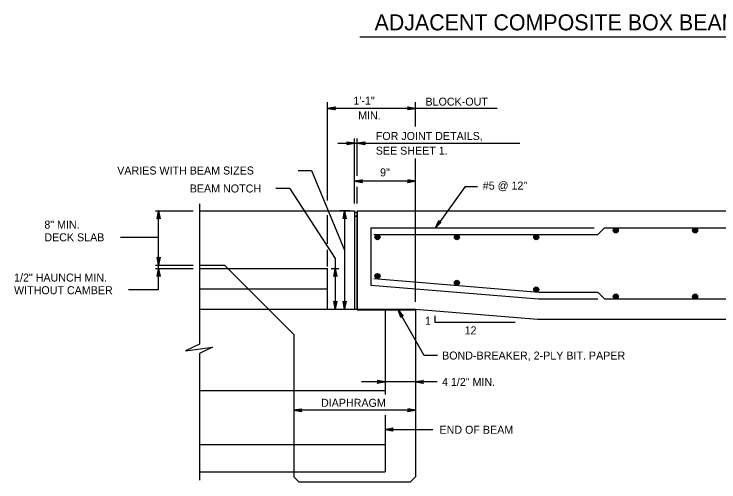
# Model space of a CAD drawing. Extents: x 638079 to 640019, y 297691 to 298879.
# Drawn here: x 638710 to 638974.3, y 297917.9 to 298093.3 of the extents above; entities that cross this region are included whole.
import ezdxf

# ---------------------------------------------------------------- set-up
doc = ezdxf.new("R2010")
doc.units = 0
doc.layers.add('1', color=7, linetype='Continuous')

msp = doc.modelspace()

# ---------------------------------------------------------------- linework, layer by layer
at = {"layer": '1'}
for p, q in [((638839.65, 298084.73), (639015.56, 298084.73)), ((638827.52, 298023.42), (638827.52, 298060.28)), ((638891.1, 298057.96), (638827.52, 298057.96)), ((638860.54, 298051.2), (638860.54, 298060.28)), ((638831.35, 298044.85), (638899.57, 298044.85)), ((638837.68, 298022.28), (638837.68, 298046.71)), ((638838.63, 298032.67), (638838.63, 298046.71)), ((638860.54, 297985.38), (638860.54, 298039.1)), ((638860.54, 298030.62), (638837.68, 298030.62)), ((638838.63, 298022.28), (638838.63, 298028.47)), ((638879.1, 298028.61), (638867.94, 298013.15)), ((638879.1, 298028.61), (638883.68, 298028.61)), ((638779.45, 298022.13), (638779.45, 297969.56)), ((638763.06, 298019.5), (638777.12, 298019.5)), ((638764.18, 297990.08), (638764.18, 298019.5)), ((638779.45, 298019.5), (638837.68, 298019.5)), ((638835.93, 298019.5), (638832.14, 298019.5)), ((638833.89, 298019.5), (638833.89, 297982.67)), ((638837.68, 298019.5), (638837.68, 297982.67)), ((638838.63, 298019.5), (639069.29, 298019.5)), ((638838.63, 298019.5), (638838.63, 297982.67)), ((638827.52, 298007.18), (638827.52, 298017.92)), ((638837.68, 298017.59), (638838.63, 298017.59)), ((638843.71, 298013.15), (638843.71, 297991.72)), ((638843.71, 298013.15), (638927.53, 298013.15)), ((638928.81, 298010.61), (638931.34, 298013.15)), ((638931.34, 298013.15), (639069.48, 298013.15)), ((638844.93, 298010.61), (638928.81, 298010.61)), ((638749.93, 298009.65), (638764.18, 298009.65)), ((638827.52, 297998.66), (638827.52, 298004.92)), ((638830.42, 298001.7), (638830.42, 297982.67)), ((638763.06, 297999.18), (638777.12, 297999.18)), ((638763.06, 297997.91), (638777.12, 297997.91)), ((638779.45, 297999.18), (638788.84, 297999.18)), ((638779.45, 297997.91), (638790.11, 297997.91)), ((638814.82, 297973.2), (638788.84, 297999.18)), ((638790.11, 297997.91), (638827.52, 297997.91)), ((638827.52, 297982.67), (638827.52, 297997.91)), ((638828.93, 297997.91), (638831.79, 297997.91)), ((638843.71, 297991.72), (638906.58, 297986.48)), ((638844.93, 297994.16), (638906.68, 297989.02)), ((638779.45, 297990.29), (638797.73, 297990.29)), ((638797.73, 297990.29), (638827.52, 297990.29)), ((638906.68, 297989.02), (638928.81, 297989.02)), ((638928.81, 297989.02), (638931.34, 297986.48)), ((638906.58, 297986.48), (638928.81, 297986.48)), ((638931.34, 297986.48), (639069.36, 297986.48)), ((638779.45, 297982.67), (638805.35, 297982.67)), ((638805.35, 297982.67), (638827.52, 297982.67)), ((638827.52, 297982.67), (638838.63, 297982.67)), ((638838.63, 297982.67), (638860.54, 297982.67)), ((638838.63, 297982.36), (638838.63, 297982.67)), ((638838.63, 297982.36), (638838.63, 297982.67)), ((638838.63, 297982.67), (638860.54, 297982.67)), ((638838.63, 297982.36), (638860.54, 297982.36)), ((638849.11, 297982.67), (638849.11, 297950.61)), ((638860.54, 297982.67), (638860.54, 297919.8)), ((638860.54, 297982.67), (638906.26, 297978.86)), ((638906.26, 297978.86), (639069.29, 297978.86)), ((638814.82, 297973.2), (638814.82, 297919.8)), ((638779.45, 297966.04), (638779.45, 297918.6)), ((638868.66, 297955.39), (638840.29, 297955.39)), ((638779.45, 297952.19), (638814.82, 297952.19)), ((638814.82, 297952.19), (638849.11, 297952.19)), ((638860.54, 297944.79), (638814.82, 297944.79)), ((638849.11, 297942.86), (638849.11, 297921.71)), ((638849.11, 297937.58), (638866.94, 297937.58)), ((638779.45, 297931.87), (638814.82, 297931.87)), ((638814.82, 297931.87), (638849.11, 297931.87)), ((638779.45, 297921.71), (638814.82, 297921.71)), ((638814.82, 297921.71), (638849.11, 297921.71)), ((638814.82, 297919.8), (638816.73, 297917.9)), ((638816.73, 297917.9), (638858.64, 297917.9)), ((638858.64, 297917.9), (638860.54, 297919.8))]:
    msp.add_line(p, q, dxfattribs=at)
for points in [[(638827.52, 298057.96), (638830.5, 298058.52), (638830.39, 298058.44), (638830.27, 298058.36), (638830.21, 298058.26), (638830.16, 298058.16), (638830.14, 298058.06), (638830.12, 298057.96), (638830.14, 298057.86), (638830.16, 298057.76), (638830.21, 298057.66), (638830.27, 298057.56), (638830.39, 298057.48), (638830.5, 298057.41), (638827.52, 298057.96), (638830.39, 298057.48), (638830.27, 298057.56), (638827.52, 298057.96), (638830.21, 298057.66), (638830.16, 298057.76), (638827.52, 298057.96), (638830.14, 298057.86), (638830.12, 298057.96), (638827.52, 298057.96), (638830.14, 298058.06), (638830.16, 298058.16), (638827.52, 298057.96), (638830.21, 298058.26), (638830.27, 298058.36), (638827.52, 298057.96), (638830.39, 298058.44)], [(638860.54, 298057.96), (638857.56, 298057.41), (638857.67, 298057.48), (638857.79, 298057.56), (638857.85, 298057.66), (638857.91, 298057.76), (638857.92, 298057.86), (638857.94, 298057.96), (638857.92, 298058.06), (638857.91, 298058.16), (638857.85, 298058.26), (638857.79, 298058.36), (638857.67, 298058.44), (638857.56, 298058.52), (638860.54, 298057.96), (638857.67, 298058.44), (638857.79, 298058.36), (638860.54, 298057.96), (638857.85, 298058.26), (638857.91, 298058.16), (638860.54, 298057.96), (638857.92, 298058.06), (638857.94, 298057.96), (638860.54, 298057.96), (638857.92, 298057.86), (638857.91, 298057.76), (638860.54, 298057.96), (638857.85, 298057.66), (638857.79, 298057.56), (638860.54, 298057.96), (638857.67, 298057.48)], [(638837.68, 298044.85), (638834.7, 298044.29), (638834.81, 298044.37), (638834.93, 298044.45), (638834.99, 298044.55), (638835.05, 298044.65), (638835.06, 298044.75), (638835.08, 298044.85), (638835.06, 298044.95), (638835.05, 298045.05), (638834.99, 298045.15), (638834.93, 298045.25), (638834.81, 298045.32), (638834.7, 298045.4), (638837.68, 298044.85), (638834.81, 298045.32), (638834.93, 298045.25), (638837.68, 298044.85), (638834.99, 298045.15), (638835.05, 298045.05), (638837.68, 298044.85), (638835.06, 298044.95), (638835.08, 298044.85), (638837.68, 298044.85), (638835.06, 298044.75), (638835.05, 298044.65), (638837.68, 298044.85), (638834.99, 298044.55), (638834.93, 298044.45), (638837.68, 298044.85), (638834.81, 298044.37)], [(638838.63, 298044.85), (638841.62, 298045.4), (638841.5, 298045.32), (638841.39, 298045.25), (638841.33, 298045.15), (638841.27, 298045.05), (638841.25, 298044.95), (638841.23, 298044.85), (638841.25, 298044.75), (638841.27, 298044.65), (638841.33, 298044.55), (638841.39, 298044.45), (638841.5, 298044.37), (638841.62, 298044.29), (638838.63, 298044.85), (638841.5, 298044.37), (638841.39, 298044.45), (638838.63, 298044.85), (638841.33, 298044.55), (638841.27, 298044.65), (638838.63, 298044.85), (638841.25, 298044.75), (638841.23, 298044.85), (638838.63, 298044.85), (638841.25, 298044.95), (638841.27, 298045.05), (638838.63, 298044.85), (638841.33, 298045.15), (638841.39, 298045.25), (638838.63, 298044.85), (638841.5, 298045.32)], [(638816.47, 298034.63), (638821.56, 298034.63), (638833.89, 298004.79)], [(638837.68, 298030.62), (638840.66, 298031.18), (638840.55, 298031.1), (638840.43, 298031.02), (638840.37, 298030.92), (638840.31, 298030.82), (638840.3, 298030.72), (638840.28, 298030.62), (638840.3, 298030.52), (638840.31, 298030.42), (638840.37, 298030.32), (638840.43, 298030.22), (638840.55, 298030.14), (638840.66, 298030.06), (638837.68, 298030.62), (638840.55, 298030.14), (638840.43, 298030.22), (638837.68, 298030.62), (638840.37, 298030.32), (638840.31, 298030.42), (638837.68, 298030.62), (638840.3, 298030.52), (638840.28, 298030.62), (638837.68, 298030.62), (638840.3, 298030.72), (638840.31, 298030.82), (638837.68, 298030.62), (638840.37, 298030.92), (638840.43, 298031.02), (638837.68, 298030.62), (638840.55, 298031.1)], [(638860.54, 298030.62), (638857.56, 298030.06), (638857.67, 298030.14), (638857.79, 298030.22), (638857.85, 298030.32), (638857.91, 298030.42), (638857.92, 298030.52), (638857.94, 298030.62), (638857.92, 298030.72), (638857.91, 298030.82), (638857.85, 298030.92), (638857.79, 298031.02), (638857.67, 298031.1), (638857.56, 298031.18), (638860.54, 298030.62), (638857.67, 298031.1), (638857.79, 298031.02), (638860.54, 298030.62), (638857.85, 298030.92), (638857.91, 298030.82), (638860.54, 298030.62), (638857.92, 298030.72), (638857.94, 298030.62), (638860.54, 298030.62), (638857.92, 298030.52), (638857.91, 298030.42), (638860.54, 298030.62), (638857.85, 298030.32), (638857.79, 298030.22), (638860.54, 298030.62), (638857.67, 298030.14)], [(638808.17, 298027.99), (638813.26, 298027.99), (638830.42, 298001.7)], [(638764.18, 298019.5), (638764.74, 298016.51), (638764.66, 298016.63), (638764.58, 298016.74), (638764.48, 298016.8), (638764.38, 298016.86), (638764.28, 298016.88), (638764.18, 298016.9), (638764.08, 298016.88), (638763.98, 298016.86), (638763.88, 298016.8), (638763.78, 298016.74), (638763.7, 298016.63), (638763.62, 298016.51), (638764.18, 298019.5), (638763.7, 298016.63), (638763.78, 298016.74), (638764.18, 298019.5), (638763.88, 298016.8), (638763.98, 298016.86), (638764.18, 298019.5), (638764.08, 298016.88), (638764.18, 298016.9), (638764.18, 298019.5), (638764.28, 298016.88), (638764.38, 298016.86), (638764.18, 298019.5), (638764.48, 298016.8), (638764.58, 298016.74), (638764.18, 298019.5), (638764.66, 298016.63)], [(638833.89, 298019.5), (638834.45, 298016.51), (638834.37, 298016.63), (638834.29, 298016.74), (638834.19, 298016.8), (638834.09, 298016.86), (638833.99, 298016.88), (638833.89, 298016.9), (638833.79, 298016.88), (638833.69, 298016.86), (638833.59, 298016.8), (638833.49, 298016.74), (638833.41, 298016.63), (638833.33, 298016.51), (638833.89, 298019.5), (638833.41, 298016.63), (638833.49, 298016.74), (638833.89, 298019.5), (638833.59, 298016.8), (638833.69, 298016.86), (638833.89, 298019.5), (638833.79, 298016.88), (638833.89, 298016.9), (638833.89, 298019.5), (638833.99, 298016.88), (638834.09, 298016.86), (638833.89, 298019.5), (638834.19, 298016.8), (638834.29, 298016.74), (638833.89, 298019.5), (638834.37, 298016.63)], [(638867.94, 298013.15), (638869.23, 298015.89), (638869.23, 298015.75), (638869.22, 298015.61), (638869.27, 298015.51), (638869.32, 298015.4), (638869.39, 298015.33), (638869.46, 298015.26), (638869.55, 298015.21), (638869.64, 298015.17), (638869.76, 298015.16), (638869.87, 298015.15), (638870, 298015.19), (638870.14, 298015.24), (638867.94, 298013.15), (638870, 298015.19), (638869.87, 298015.15), (638867.94, 298013.15), (638869.76, 298015.16), (638869.64, 298015.17), (638867.94, 298013.15), (638869.55, 298015.21), (638869.46, 298015.26), (638867.94, 298013.15), (638869.39, 298015.33), (638869.32, 298015.4), (638867.94, 298013.15), (638869.27, 298015.51), (638869.22, 298015.61), (638867.94, 298013.15), (638869.23, 298015.75)], [(638764.18, 297999.18), (638763.62, 298002.16), (638763.7, 298002.05), (638763.78, 298001.93), (638763.88, 298001.87), (638763.98, 298001.81), (638764.08, 298001.8), (638764.18, 298001.78), (638764.28, 298001.8), (638764.38, 298001.81), (638764.48, 298001.87), (638764.58, 298001.93), (638764.66, 298002.05), (638764.74, 298002.16), (638764.18, 297999.18), (638764.66, 298002.05), (638764.58, 298001.93), (638764.18, 297999.18), (638764.48, 298001.87), (638764.38, 298001.81), (638764.18, 297999.18), (638764.28, 298001.8), (638764.18, 298001.78), (638764.18, 297999.18), (638764.08, 298001.8), (638763.98, 298001.81), (638764.18, 297999.18), (638763.88, 298001.87), (638763.78, 298001.93), (638764.18, 297999.18), (638763.7, 298002.05)], [(638764.18, 297997.91), (638764.74, 297994.93), (638764.66, 297995.04), (638764.58, 297995.16), (638764.48, 297995.21), (638764.38, 297995.27), (638764.28, 297995.29), (638764.18, 297995.31), (638764.08, 297995.29), (638763.98, 297995.27), (638763.88, 297995.21), (638763.78, 297995.16), (638763.7, 297995.04), (638763.62, 297994.93), (638764.18, 297997.91), (638763.7, 297995.04), (638763.78, 297995.16), (638764.18, 297997.91), (638763.88, 297995.21), (638763.98, 297995.27), (638764.18, 297997.91), (638764.08, 297995.29), (638764.18, 297995.31), (638764.18, 297997.91), (638764.28, 297995.29), (638764.38, 297995.27), (638764.18, 297997.91), (638764.48, 297995.21), (638764.58, 297995.16), (638764.18, 297997.91), (638764.66, 297995.04)], [(638830.42, 297997.91), (638830.98, 297994.93), (638830.9, 297995.04), (638830.82, 297995.16), (638830.72, 297995.21), (638830.62, 297995.27), (638830.52, 297995.29), (638830.42, 297995.31), (638830.32, 297995.29), (638830.22, 297995.27), (638830.12, 297995.21), (638830.02, 297995.16), (638829.94, 297995.04), (638829.86, 297994.93), (638830.42, 297997.91), (638829.94, 297995.04), (638830.02, 297995.16), (638830.42, 297997.91), (638830.12, 297995.21), (638830.22, 297995.27), (638830.42, 297997.91), (638830.32, 297995.29), (638830.42, 297995.31), (638830.42, 297997.91), (638830.52, 297995.29), (638830.62, 297995.27), (638830.42, 297997.91), (638830.72, 297995.21), (638830.82, 297995.16), (638830.42, 297997.91), (638830.9, 297995.04)], [(638752.88, 297990.08), (638764.18, 297990.08)], [(638830.42, 297982.67), (638829.86, 297985.65), (638829.94, 297985.54), (638830.02, 297985.42), (638830.12, 297985.36), (638830.22, 297985.3), (638830.32, 297985.29), (638830.42, 297985.27), (638830.52, 297985.29), (638830.62, 297985.3), (638830.72, 297985.36), (638830.82, 297985.42), (638830.9, 297985.54), (638830.98, 297985.65), (638830.42, 297982.67), (638830.9, 297985.54), (638830.82, 297985.42), (638830.42, 297982.67), (638830.72, 297985.36), (638830.62, 297985.3), (638830.42, 297982.67), (638830.52, 297985.29), (638830.42, 297985.27), (638830.42, 297982.67), (638830.32, 297985.29), (638830.22, 297985.3), (638830.42, 297982.67), (638830.12, 297985.36), (638830.02, 297985.42), (638830.42, 297982.67), (638829.94, 297985.54)], [(638833.89, 297982.67), (638833.33, 297985.65), (638833.41, 297985.54), (638833.49, 297985.42), (638833.59, 297985.36), (638833.69, 297985.3), (638833.79, 297985.29), (638833.89, 297985.27), (638833.99, 297985.29), (638834.09, 297985.3), (638834.19, 297985.36), (638834.29, 297985.42), (638834.37, 297985.54), (638834.45, 297985.65), (638833.89, 297982.67), (638834.37, 297985.54), (638834.29, 297985.42), (638833.89, 297982.67), (638834.19, 297985.36), (638834.09, 297985.3), (638833.89, 297982.67), (638833.99, 297985.29), (638833.89, 297985.27), (638833.89, 297982.67), (638833.79, 297985.29), (638833.69, 297985.3), (638833.89, 297982.67), (638833.59, 297985.36), (638833.49, 297985.42), (638833.89, 297982.67), (638833.41, 297985.54)], [(638868.72, 297965.26), (638863.72, 297965.26), (638853.97, 297982.36)], [(638853.97, 297982.36), (638855.93, 297980.05), (638855.8, 297980.11), (638855.68, 297980.17), (638855.56, 297980.17), (638855.45, 297980.17), (638855.35, 297980.14), (638855.26, 297980.1), (638855.18, 297980.04), (638855.1, 297979.98), (638855.04, 297979.87), (638854.98, 297979.77), (638854.97, 297979.63), (638854.96, 297979.49), (638853.97, 297982.36), (638854.97, 297979.63), (638854.98, 297979.77), (638853.97, 297982.36), (638855.04, 297979.87), (638855.1, 297979.98), (638853.97, 297982.36), (638855.18, 297980.04), (638855.26, 297980.1), (638853.97, 297982.36), (638855.35, 297980.14), (638855.45, 297980.17), (638853.97, 297982.36), (638855.56, 297980.17), (638855.68, 297980.17), (638853.97, 297982.36), (638855.8, 297980.11)], [(638897.88, 297977.67), (638867.88, 297977.67), (638867.88, 297980.17)], [(638779.45, 297969.56), (638774.26, 297967.02), (638784.41, 297968.41), (638779.45, 297966.04)], [(638849.11, 297955.39), (638846.13, 297954.83), (638846.24, 297954.91), (638846.36, 297954.99), (638846.42, 297955.09), (638846.48, 297955.19), (638846.49, 297955.29), (638846.51, 297955.39), (638846.49, 297955.49), (638846.48, 297955.59), (638846.42, 297955.69), (638846.36, 297955.79), (638846.24, 297955.87), (638846.13, 297955.95), (638849.11, 297955.39), (638846.24, 297955.87), (638846.36, 297955.79), (638849.11, 297955.39), (638846.42, 297955.69), (638846.48, 297955.59), (638849.11, 297955.39), (638846.49, 297955.49), (638846.51, 297955.39), (638849.11, 297955.39), (638846.49, 297955.29), (638846.48, 297955.19), (638849.11, 297955.39), (638846.42, 297955.09), (638846.36, 297954.99), (638849.11, 297955.39), (638846.24, 297954.91)], [(638860.54, 297955.39), (638863.52, 297955.95), (638863.41, 297955.87), (638863.29, 297955.79), (638863.23, 297955.69), (638863.17, 297955.59), (638863.16, 297955.49), (638863.14, 297955.39), (638863.16, 297955.29), (638863.17, 297955.19), (638863.23, 297955.09), (638863.29, 297954.99), (638863.41, 297954.91), (638863.52, 297954.83), (638860.54, 297955.39), (638863.41, 297954.91), (638863.29, 297954.99), (638860.54, 297955.39), (638863.23, 297955.09), (638863.17, 297955.19), (638860.54, 297955.39), (638863.16, 297955.29), (638863.14, 297955.39), (638860.54, 297955.39), (638863.16, 297955.49), (638863.17, 297955.59), (638860.54, 297955.39), (638863.23, 297955.69), (638863.29, 297955.79), (638860.54, 297955.39), (638863.41, 297955.87)], [(638814.82, 297944.79), (638817.8, 297945.35), (638817.69, 297945.27), (638817.57, 297945.19), (638817.51, 297945.09), (638817.45, 297944.99), (638817.44, 297944.89), (638817.42, 297944.79), (638817.44, 297944.69), (638817.45, 297944.59), (638817.51, 297944.49), (638817.57, 297944.39), (638817.69, 297944.31), (638817.8, 297944.23), (638814.82, 297944.79), (638817.69, 297944.31), (638817.57, 297944.39), (638814.82, 297944.79), (638817.51, 297944.49), (638817.45, 297944.59), (638814.82, 297944.79), (638817.44, 297944.69), (638817.42, 297944.79), (638814.82, 297944.79), (638817.44, 297944.89), (638817.45, 297944.99), (638814.82, 297944.79), (638817.51, 297945.09), (638817.57, 297945.19), (638814.82, 297944.79), (638817.69, 297945.27)], [(638860.54, 297944.79), (638857.56, 297944.23), (638857.67, 297944.31), (638857.79, 297944.39), (638857.85, 297944.49), (638857.91, 297944.59), (638857.92, 297944.69), (638857.94, 297944.79), (638857.92, 297944.89), (638857.91, 297944.99), (638857.85, 297945.09), (638857.79, 297945.19), (638857.67, 297945.27), (638857.56, 297945.35), (638860.54, 297944.79), (638857.67, 297945.27), (638857.79, 297945.19), (638860.54, 297944.79), (638857.85, 297945.09), (638857.91, 297944.99), (638860.54, 297944.79), (638857.92, 297944.89), (638857.94, 297944.79), (638860.54, 297944.79), (638857.92, 297944.69), (638857.91, 297944.59), (638860.54, 297944.79), (638857.85, 297944.49), (638857.79, 297944.39), (638860.54, 297944.79), (638857.67, 297944.31)], [(638849.11, 297937.58), (638852.09, 297938.14), (638851.98, 297938.06), (638851.86, 297937.98), (638851.8, 297937.88), (638851.74, 297937.78), (638851.73, 297937.68), (638851.71, 297937.58), (638851.73, 297937.48), (638851.74, 297937.38), (638851.8, 297937.28), (638851.86, 297937.18), (638851.98, 297937.1), (638852.09, 297937.02), (638849.11, 297937.58), (638851.98, 297937.1), (638851.86, 297937.18), (638849.11, 297937.58), (638851.8, 297937.28), (638851.74, 297937.38), (638849.11, 297937.58), (638851.73, 297937.48), (638851.71, 297937.58), (638849.11, 297937.58), (638851.73, 297937.68), (638851.74, 297937.78), (638849.11, 297937.58), (638851.8, 297937.88), (638851.86, 297937.98), (638849.11, 297937.58), (638851.98, 297938.06)]]:
    msp.add_lwpolyline(points, dxfattribs=at)
for points in [[(638837.68, 298017.59), (638838.63, 298017.59), (638838.63, 298018.86), (638837.68, 298018.86)], [(638837.68, 297982.67), (638838.63, 297982.67), (638838.63, 298017.59), (638837.68, 298017.59)]]:
    msp.add_lwpolyline(points, close=True, dxfattribs=at)
for centre, radius in [((638935.55, 298012.2), 0.952), ((638935.55, 298012.2), 0.714), ((638965.31, 298012.2), 0.952), ((638965.31, 298012.2), 0.714), ((638846.25, 298009.66), 0.952), ((638846.25, 298009.66), 0.714), ((638846.25, 298009.66), 0.476), ((638876.02, 298009.66), 0.952), ((638876.02, 298009.66), 0.714), ((638876.02, 298009.66), 0.476), ((638905.78, 298009.66), 0.952), ((638905.78, 298009.66), 0.714), ((638905.78, 298009.66), 0.476), ((638935.55, 298012.2), 0.476), ((638935.55, 298012.2), 0.238), ((638965.31, 298012.2), 0.476), ((638965.31, 298012.2), 0.238), ((638846.25, 298009.66), 0.238), ((638876.02, 298009.66), 0.238), ((638905.78, 298009.66), 0.238), ((638846.25, 297995.05), 0.952), ((638846.25, 297995.05), 0.714), ((638846.25, 297995.05), 0.476), ((638846.25, 297995.05), 0.238), ((638876.02, 297992.53), 0.952), ((638876.02, 297992.53), 0.714), ((638876.02, 297992.53), 0.476), ((638876.02, 297992.53), 0.238), ((638905.78, 297990.04), 0.952), ((638905.78, 297990.04), 0.714), ((638905.78, 297990.04), 0.476), ((638905.78, 297990.04), 0.238), ((638935.55, 297987.4), 0.952), ((638935.55, 297987.4), 0.714), ((638935.55, 297987.4), 0.476), ((638935.55, 297987.4), 0.238), ((638965.31, 297987.39), 0.952), ((638965.31, 297987.39), 0.714), ((638965.31, 297987.39), 0.476), ((638965.31, 297987.39), 0.238)]:
    msp.add_circle(centre, radius, dxfattribs=at)

# ---------------------------------------------------------------- texts
for s, height, p in [('ADJACENT COMPOSITE BOX BEAMS ', 6, (638845.13, 298087.2)), ('1\'-1"', 3, (638837.21, 298059.34)), ('BLOCK-OUT', 3, (638864.23, 298058.97)), ('MIN.', 3, (638838.99, 298053.78)), ('FOR JOINT DETAILS,', 3, (638845.6, 298046.1)), ('SEE SHEET 1.', 3, (638845.6, 298040.6)), ('VARIES WITH BEAM SIZES', 3, (638748.65, 298033.15)), ('9"', 3, (638847.21, 298032.45)), ('BEAM NOTCH', 3, (638775.85, 298026.41)), ('#5 @ 12"', 3, (638885.72, 298027.49)), ('8" MIN.', 3, (638721.33, 298012.85)), ('DECK SLAB', 3, (638721.33, 298008.11)), ('1/2" HAUNCH MIN.', 3, (638709.97, 297993.01)), ('WITHOUT CAMBER', 3, (638709.97, 297988.26)), ('1', 3, (638864.08, 297976.82)), ('12', 3, (638878.9, 297973.21)), ('BOND-BREAKER, 2-PLY BIT. PAPER', 3, (638870.46, 297963.77)), ('4 1/2" MIN.', 3, (638870.42, 297953.88)), ('DIAPHRAGM', 3, (638825.06, 297946.05)), ('END OF BEAM', 3, (638869.49, 297935.96))]:
    msp.add_text(s, height=height, dxfattribs=at).set_placement(p)

doc.saveas('drawing.dxf')
